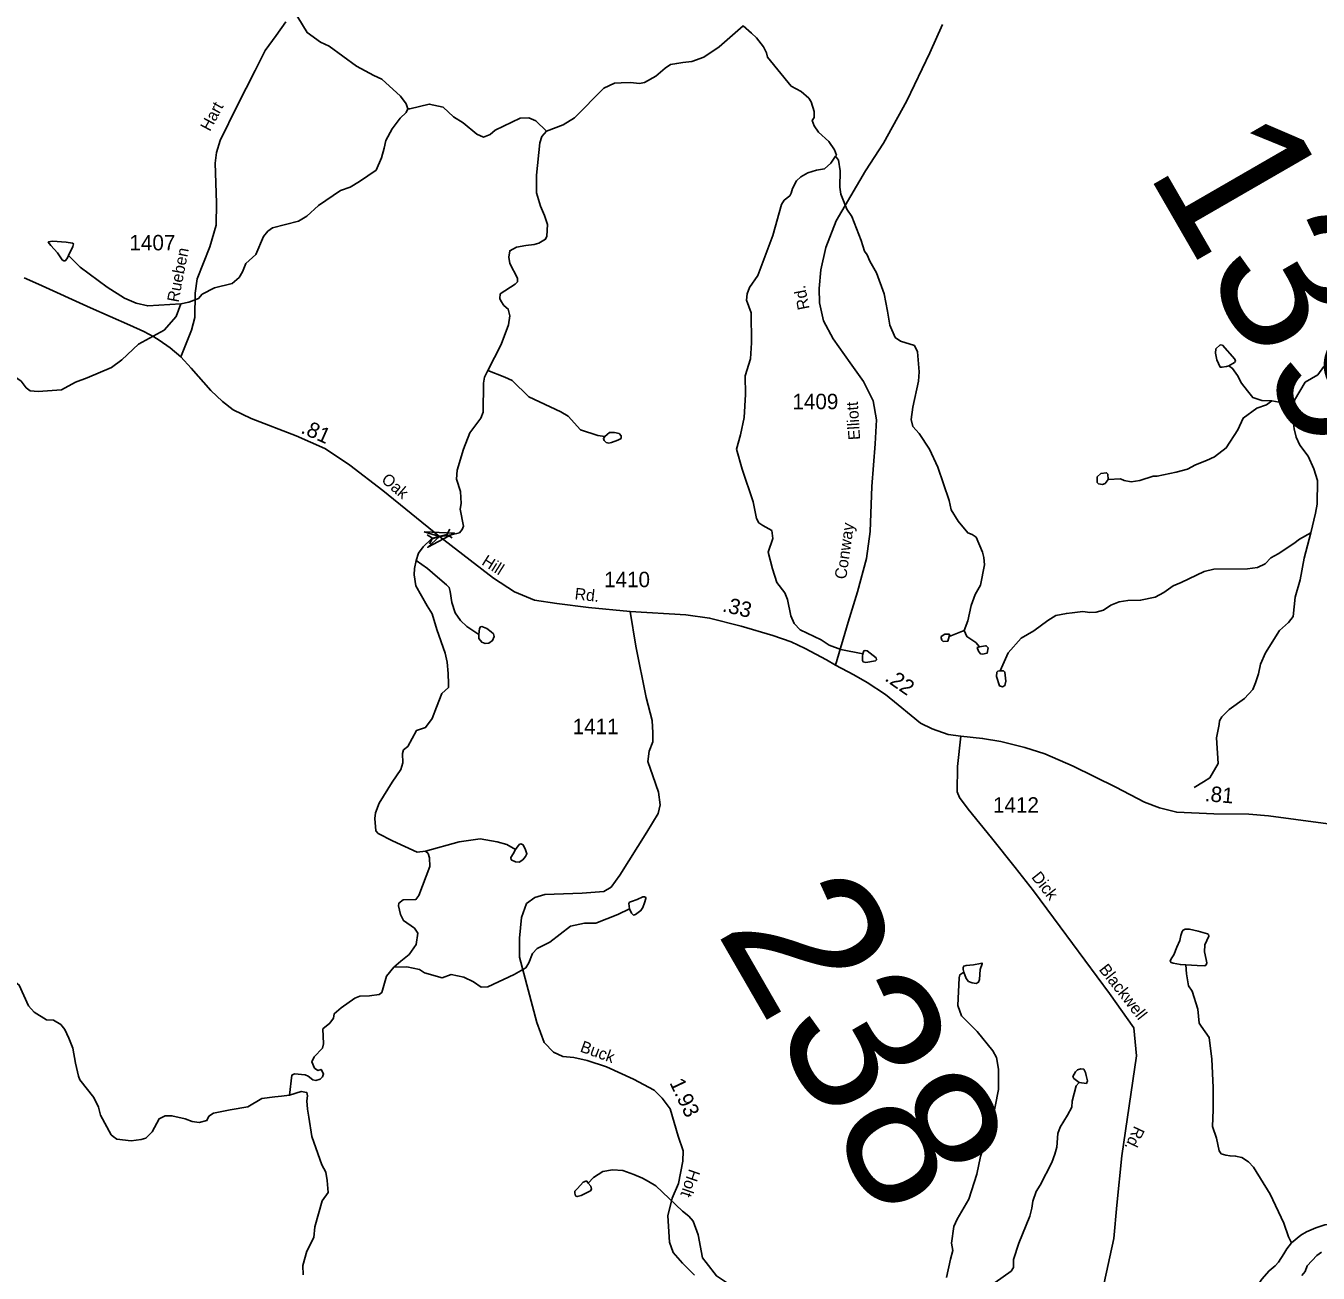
# Model space of a CAD drawing. Extents: x 2056842 to 2160602, y 826753 to 1016856.
# Drawn here: x 2084544 to 2095016, y 987955 to 998061 of the extents above; entities that cross this region are included whole.
import ezdxf

# ---------------------------------------------------------------- set-up
doc = ezdxf.new("R2010")
doc.units = 0
for name, color, linetype in [('Exist Hydrographic Creek Single Shore', 7, 'Continuous'), ('Exist Hydrographic Misc Water Feature', 7, 'Continuous'), ('Exist Road Secondary Mileage Hundredths English Label', 7, 'Continuous'), ('Exist Road Secondary Structure Pipe Attributed CELL', 7, 'Continuous'), ('Exist Road Secondary Structure Pipe CELL', 7, 'Continuous'), ('Exist Road Secondary Structure Standard Bridge Number Label', 7, 'Continuous'), ('Exist Road Secondary Type 41 Attributed', 7, 'Continuous'), ('Exist Road Secondary Type 51 Attributed', 7, 'Continuous'), ('Exist Road Secondary Type 51 Label', 7, 'Continuous'), ('Exist Road Secondary Type 51 Number Label', 7, 'Continuous')]:
    doc.layers.add(name, color=color, linetype=linetype)

msp = doc.modelspace()

# ---------------------------------------------------------------- linework, layer by layer
at = {"layer": 'Exist Hydrographic Creek Single Shore'}
for points in [[(2087639, 997389), (2087625, 997428), (2087581, 997490), (2087428, 997630), (2087363, 997658), (2087224, 997733), (2087002, 997895), (2086932, 997928), (2086825, 998006), (2086747, 998130), (2086687, 998206), (2086643, 998243), (2086616, 998291), (2086586, 998379)], [(2088762, 997208), (2088899, 997258), (2088991, 997316), (2089228, 997557), (2089314, 997597), (2089367, 997600), (2089443, 997601), (2089518, 997594), (2089557, 997603), (2089648, 997654), (2089724, 997717), (2089768, 997747), (2089818, 997756), (2089869, 997763), (2089940, 997772), (2090037, 997808), (2090163, 997890), (2090357, 998061)], [(2090357, 998061), (2090423, 998001), (2090465, 997965), (2090521, 997891), (2090546, 997843), (2090554, 997808), (2090746, 997572), (2090827, 997530), (2090889, 997474), (2090907, 997446), (2090933, 997366), (2090933, 997319), (2090917, 997295), (2090931, 997251), (2090966, 997199), (2091052, 997125), (2091096, 997057), (2091112, 997013), (2091104, 997005)], [(2088762, 997208), (2088677, 997291), (2088619, 997315), (2088551, 997313), (2088346, 997217), (2088306, 997180), (2088254, 997158), (2088198, 997182), (2088087, 997274), (2088009, 997323), (2087927, 997401), (2087813, 997427), (2087655, 997389), (2087639, 997388)], [(2087639, 997388), (2087625, 997360), (2087577, 997314), (2087512, 997226), (2087460, 997132), (2087448, 997070), (2087426, 996992), (2087382, 996892), (2087247, 996799), (2087173, 996753), (2087095, 996727), (2086915, 996604), (2086820, 996518), (2086754, 996478), (2086542, 996425), (2086504, 996397), (2086470, 996355), (2086407, 996207), (2086327, 996136), (2086299, 996068), (2086273, 996022), (2086215, 995974), (2086074, 995938), (2085974, 995887), (2085944, 995851), (2085866, 995821), (2085800, 995809)], [(2088287, 995268), (2088395, 995478), (2088454, 995639), (2088467, 995712), (2088453, 995766), (2088418, 995795), (2088392, 995833), (2088384, 995853), (2088388, 995889), (2088509, 995967), (2088527, 995987), (2088529, 996017), (2088465, 996135), (2088459, 996187), (2088465, 996239), (2088521, 996267), (2088596, 996281), (2088662, 996288), (2088702, 996300), (2088756, 996332), (2088766, 996356), (2088770, 996452), (2088748, 996524), (2088714, 996600), (2088683, 996708), (2088683, 996852), (2088710, 997112), (2088726, 997164), (2088762, 997208)], [(2091104, 997005), (2091067, 996949), (2091015, 996903), (2090951, 996891), (2090881, 996869), (2090823, 996838), (2090789, 996804), (2090757, 996744), (2090745, 996704), (2090735, 996684), (2090690, 996648), (2090668, 996614), (2090598, 996362), (2090475, 996039), (2090408, 995941), (2090388, 995889), (2090384, 995837), (2090422, 995737), (2090423, 995493), (2090415, 995363), (2090372, 995225), (2090376, 995075), (2090365, 994887), (2090335, 994747), (2090304, 994631), (2090348, 994469), (2090439, 994205), (2090464, 994069), (2090485, 994033), (2090516, 994012), (2090590, 993972), (2090598, 993906), (2090560, 993796), (2090595, 993662), (2090629, 993552), (2090695, 993466), (2090716, 993414), (2090742, 993282), (2090770, 993218), (2090818, 993166), (2090988, 993087), (2091053, 993043), (2091147, 993009), (2091326, 992974)], [(2085800, 995809), (2085532, 995792), (2085438, 995814), (2085344, 995855), (2085202, 995943), (2084985, 996106), (2084890, 996201)], [(2085800, 995809), (2085762, 995707), (2085664, 995594), (2085457, 995482), (2085323, 995355), (2085238, 995293), (2085042, 995208), (2084946, 995174), (2084832, 995112), (2084644, 995099), (2084580, 995103), (2084548, 995129), (2084506, 995183), (2084257, 995354), (2084179, 995398), (2084089, 995429), (2084001, 995433), (2083919, 995491), (2083871, 995513), (2083812, 995554), (2083757, 995580), (2083707, 995622), (2083641, 995696), (2083556, 995744)], [(2087707, 993728), (2087727, 993789), (2087764, 993841), (2087830, 993903), (2087897, 993924), (2087946, 993929), (2087992, 993936), (2088058, 993952), (2088081, 993980), (2088092, 994006), (2088063, 994144), (2088073, 994192), (2088065, 994288), (2088034, 994388), (2088038, 994460), (2088092, 994630), (2088143, 994764), (2088231, 994882), (2088251, 994930), (2088254, 995166), (2088262, 995214), (2088287, 995268)], [(2094824, 995029), (2094911, 995173), (2095013, 995234), (2095062, 995302)], [(2094640, 995024), (2094598, 994990), (2094519, 994962), (2094409, 994883), (2094366, 994787), (2094271, 994641), (2094175, 994570), (2094110, 994538), (2094022, 994504), (2093956, 994470), (2093866, 994444), (2093712, 994413), (2093680, 994413), (2093570, 994377), (2093502, 994367), (2093443, 994376), (2093414, 994390), (2093314, 994384)], [(2094824, 995029), (2094750, 995012), (2094699, 995012), (2094640, 995024)], [(2094956, 993953), (2094993, 994113), (2095007, 994185), (2095010, 994377), (2094982, 994473), (2094934, 994575), (2094867, 994663), (2094837, 994729), (2094821, 994797), (2094811, 994881), (2094824, 995029)], [(2092439, 992835), (2092503, 992981), (2092608, 993099), (2092713, 993160), (2092825, 993243), (2092891, 993284), (2092976, 993301), (2093022, 993306), (2093110, 993315), (2093166, 993308), (2093218, 993311), (2093276, 993328), (2093336, 993368), (2093403, 993394), (2093474, 993405), (2093577, 993407), (2093695, 993433), (2093765, 993470), (2093841, 993524), (2093905, 993550), (2094093, 993641), (2094171, 993659), (2094443, 993662), (2094525, 993672), (2094587, 993702), (2094632, 993750), (2094692, 993782), (2094820, 993866), (2094864, 993903), (2094956, 993953)], [(2094956, 993953), (2094902, 993748), (2094871, 993572), (2094829, 993431), (2094812, 993275), (2094776, 993228), (2094702, 993162), (2094589, 992982), (2094549, 992888), (2094533, 992812), (2094509, 992738), (2094486, 992684), (2094418, 992610), (2094294, 992523), (2094236, 992463), (2094216, 992431), (2094215, 992399), (2094191, 992293), (2094206, 992083), (2094138, 991969), (2094088, 991935), (2094010, 991890)], [(2087784, 991375), (2087714, 991366), (2087515, 991458), (2087399, 991518), (2087381, 991540), (2087371, 991638), (2087377, 991684), (2087406, 991762), (2087512, 991934), (2087583, 992036), (2087599, 992089), (2087597, 992165), (2087605, 992194), (2087639, 992222), (2087711, 992353), (2087783, 992377), (2087838, 992450), (2087872, 992541), (2087916, 992651), (2087968, 992701), (2087969, 992731), (2087966, 992814), (2087958, 992905), (2087952, 992930), (2087941, 992977), (2087874, 993171), (2087838, 993297), (2087796, 993363), (2087704, 993523), (2087691, 993614), (2087694, 993665), (2087707, 993728)], [(2087526, 990434), (2087583, 990482), (2087650, 990538), (2087706, 990617), (2087720, 990711), (2087693, 990749), (2087604, 990812), (2087579, 990862), (2087565, 990932), (2087567, 990952), (2087601, 990979), (2087705, 990983), (2087729, 991015), (2087818, 991251), (2087816, 991321), (2087804, 991355), (2087784, 991375)], [(2087527, 990434), (2087631, 990437), (2087735, 990415), (2087775, 990389), (2087917, 990347), (2087991, 990374), (2088093, 990352), (2088173, 990316), (2088233, 990272), (2088289, 990275), (2088501, 990375), (2088595, 990428), (2088621, 990468), (2088650, 990546), (2088688, 990586), (2088790, 990638), (2088958, 990767), (2089072, 990791), (2089164, 990791), (2089341, 990862), (2089435, 990908)], [(2086680, 989398), (2086699, 989559), (2086721, 989569), (2086807, 989562), (2086831, 989552), (2086870, 989522), (2086893, 989516), (2086929, 989526), (2086947, 989546), (2086957, 989570), (2086937, 989606), (2086909, 989598), (2086883, 989616), (2086863, 989666), (2086881, 989708), (2086947, 989778), (2086957, 989814), (2086952, 989934), (2087008, 989981), (2087038, 990021), (2087044, 990057), (2087100, 990105), (2087211, 990184), (2087252, 990200), (2087329, 990203), (2087408, 990214), (2087429, 990230), (2087467, 990360), (2087526, 990434)], [(2092005, 987920), (2092036, 988068), (2092056, 988138), (2092046, 988198), (2092065, 988332), (2092091, 988392), (2092186, 988555), (2092250, 988757), (2092281, 988901), (2092371, 989167), (2092426, 989443), (2092425, 989607), (2092409, 989703), (2092381, 989755), (2092254, 989913), (2092126, 990041), (2092096, 990123), (2092106, 990348), (2092113, 990373), (2092146, 990395)], [(2094801, 988200), (2094776, 988249), (2094739, 988361), (2094628, 988594), (2094492, 988815), (2094451, 988858), (2094398, 988892), (2094347, 988903), (2094302, 988905), (2094269, 988911), (2094231, 988922), (2094213, 988945), (2094192, 989048), (2094160, 989144), (2094166, 989279), (2094166, 989459), (2094155, 989689), (2094132, 989865), (2094069, 989955), (2094052, 989980), (2094042, 990094), (2093995, 990240), (2093965, 990282), (2093948, 990380), (2093944, 990452)], [(2092209, 987692), (2092270, 987716), (2092331, 987760), (2092400, 987879), (2092528, 987971), (2092548, 988002), (2092548, 988065), (2092590, 988198), (2092679, 988418), (2092697, 988482), (2092705, 988538), (2092730, 988618), (2092764, 988668), (2092858, 988851), (2092883, 988919), (2092899, 988977), (2092907, 989087), (2092925, 989139), (2092986, 989235), (2093020, 989301), (2093022, 989349), (2093056, 989473), (2093078, 989501)], [(2085251, 989063), (2085283, 989041), (2085399, 989027), (2085479, 989038), (2085517, 989050), (2085569, 989100), (2085626, 989206), (2085672, 989230), (2085728, 989230), (2085835, 989205), (2085891, 989185), (2085948, 989177), (2086012, 989193), (2086026, 989227), (2086064, 989251), (2086200, 989278), (2086344, 989303), (2086456, 989369), (2086561, 989383), (2086617, 989389), (2086680, 989398)], [(2086680, 989398), (2086776, 989428), (2086820, 989420), (2086826, 989392), (2086822, 989352), (2086826, 989284), (2086838, 989220), (2086861, 989062), (2086942, 988834), (2086974, 988773), (2086986, 988705), (2086994, 988609), (2086945, 988542), (2086887, 988330), (2086878, 988244), (2086822, 988132), (2086788, 988018), (2086792, 987942)], [(2090662, 987696), (2090579, 987760), (2090497, 987782), (2090364, 987816), (2090229, 987875), (2090140, 987933), (2090056, 988042), (2090028, 988080), (2089992, 988266), (2089951, 988376), (2089917, 988416), (2089865, 988456), (2089648, 988663), (2089591, 988697), (2089541, 988724), (2089470, 988754), (2089381, 988786), (2089297, 988792), (2089220, 988780), (2089144, 988731), (2089100, 988685)], [(2095453, 988029), (2095482, 988072), (2095497, 988112), (2095498, 988153), (2095471, 988212), (2095406, 988274), (2095335, 988305), (2095241, 988332), (2095182, 988338), (2095102, 988350), (2095071, 988347), (2094997, 988321), (2094922, 988291), (2094875, 988262), (2094801, 988200)], [(2094801, 988200), (2094761, 988152), (2094737, 988111), (2094694, 988044), (2094668, 988015), (2094618, 987975), (2094559, 987906), (2094468, 987765), (2094371, 987644), (2094331, 987588), (2094318, 987543)], [(2094883, 987935), (2094910, 987969), (2094928, 988014), (2095004, 988097), (2095044, 988124)]]:
    msp.add_lwpolyline(points, dxfattribs=at)
at = {"layer": 'Exist Hydrographic Misc Water Feature'}
for p, q in [((2092148, 993163), (2092026, 993112)), ((2092319, 993037), (2092271, 993029))]:
    msp.add_line(p, q, dxfattribs=at)
for points in [[(2091104, 997005), (2091128, 996973), (2091143, 996885), (2091141, 996753), (2091149, 996697), (2091198, 996575), (2091236, 996516), (2091312, 996322), (2091341, 996234), (2091361, 996206), (2091383, 996154), (2091437, 996060), (2091500, 995890), (2091526, 995748), (2091544, 995637), (2091589, 995536), (2091631, 995507), (2091745, 995471), (2091769, 995421), (2091784, 995257), (2091778, 995183), (2091732, 994971), (2091719, 994871), (2091731, 994815), (2091783, 994757), (2091867, 994632), (2091934, 994486), (2092025, 994216), (2092043, 994140), (2092099, 994048), (2092177, 993954), (2092212, 993941), (2092244, 993917), (2092296, 993797), (2092308, 993753), (2092313, 993695), (2092279, 993529), (2092237, 993453), (2092203, 993364), (2092178, 993241), (2092148, 993162)], [(2084890, 996201), (2084926, 996274), (2084930, 996295), (2084923, 996301), (2084872, 996309), (2084761, 996315), (2084728, 996312), (2084726, 996307), (2084747, 996281), (2084801, 996222), (2084839, 996165), (2084852, 996156), (2084864, 996157), (2084880, 996177), (2084890, 996201)], [(2094291, 995307), (2094337, 995332), (2094345, 995344), (2094342, 995361), (2094240, 995473), (2094223, 995476), (2094186, 995444), (2094184, 995410), (2094196, 995356), (2094223, 995295), (2094237, 995295), (2094272, 995300), (2094291, 995307)], [(2094640, 995024), (2094560, 995026), (2094486, 995051), (2094442, 995105), (2094396, 995166), (2094362, 995227), (2094323, 995285), (2094291, 995307)], [(2088288, 995269), (2088426, 995215), (2088484, 995187), (2088621, 995056), (2088879, 994934), (2088939, 994899), (2089039, 994789), (2089179, 994741), (2089235, 994733)], [(2089235, 994733), (2089225, 994717), (2089230, 994702), (2089248, 994686), (2089268, 994680), (2089290, 994686)], [(2089315, 994766), (2089273, 994766), (2089235, 994733)], [(2089290, 994686), (2089341, 994704), (2089369, 994718), (2089369, 994740), (2089351, 994758), (2089315, 994766)], [(2093254, 994434), (2093226, 994406), (2093226, 994362), (2093236, 994350)], [(2093236, 994350), (2093269, 994344), (2093289, 994352), (2093314, 994384)], [(2093314, 994384), (2093312, 994428), (2093302, 994440), (2093254, 994434)], [(2087707, 993728), (2087799, 993664), (2087880, 993593), (2087953, 993533), (2087974, 993511), (2087983, 993479), (2087996, 993390), (2088024, 993306), (2088067, 993244), (2088117, 993193), (2088215, 993130)], [(2088215, 993130), (2088221, 993179), (2088229, 993192), (2088240, 993193), (2088279, 993179), (2088315, 993152), (2088335, 993134), (2088339, 993114), (2088326, 993080), (2088295, 993060), (2088267, 993057), (2088238, 993067), (2088214, 993097), (2088215, 993130)], [(2092026, 993112), (2092028, 993132), (2091992, 993132), (2091962, 993112), (2091960, 993102)], [(2091978, 993072), (2092016, 993076), (2092026, 993112)], [(2092148, 993163), (2092170, 993113), (2092241, 993065), (2092271, 993029)], [(2091326, 992974), (2091335, 992998), (2091344, 993001), (2091361, 992997), (2091434, 992940), (2091437, 992925), (2091429, 992915), (2091350, 992904), (2091330, 992907), (2091325, 992919), (2091324, 992952), (2091326, 992974)], [(2091960, 993102), (2091966, 993084), (2091978, 993072)], [(2092271, 993029), (2092253, 993023), (2092263, 992995), (2092279, 992973), (2092295, 992969)], [(2092295, 992969), (2092335, 992979), (2092341, 993021), (2092327, 993039), (2092319, 993037)], [(2092439, 992835), (2092420, 992832), (2092413, 992823), (2092410, 992789), (2092435, 992713), (2092459, 992706), (2092478, 992715), (2092486, 992752), (2092478, 992825), (2092466, 992835), (2092439, 992835)], [(2087784, 991375), (2088056, 991450), (2088225, 991474), (2088364, 991449), (2088442, 991429), (2088511, 991387)], [(2088511, 991387), (2088543, 991428), (2088555, 991433), (2088573, 991425), (2088593, 991384), (2088605, 991353), (2088594, 991331), (2088571, 991303), (2088541, 991286), (2088511, 991288), (2088478, 991305), (2088474, 991323), (2088493, 991353), (2088511, 991387)], [(2089435, 990908), (2089430, 990950), (2089436, 990960), (2089451, 990967), (2089497, 990982), (2089543, 991003), (2089558, 991005), (2089567, 991000), (2089568, 990991), (2089558, 990955), (2089543, 990917), (2089528, 990892), (2089485, 990860), (2089468, 990856), (2089451, 990871), (2089435, 990908)], [(2093944, 990452), (2094035, 990449), (2094097, 990445), (2094108, 990452), (2094115, 990469), (2094109, 990497), (2094094, 990559), (2094098, 990615), (2094129, 990685), (2094127, 990698), (2094120, 990703), (2094043, 990725), (2093974, 990741), (2093938, 990742), (2093922, 990734), (2093914, 990724), (2093904, 990690), (2093896, 990649), (2093872, 990597), (2093846, 990535), (2093824, 990502), (2093818, 990482), (2093824, 990471), (2093841, 990467), (2093900, 990455), (2093944, 990452)], [(2084015, 990257), (2084137, 990303), (2084191, 990354), (2084235, 990388), (2084263, 990391), (2084345, 990356), (2084464, 990311), (2084491, 990289), (2084567, 990121), (2084612, 990069), (2084712, 990007), (2084768, 990005), (2084827, 989969), (2084861, 989928), (2084894, 989859), (2084926, 989777), (2084947, 989656), (2084972, 989552), (2084983, 989522), (2085096, 989379), (2085134, 989301), (2085148, 989235), (2085235, 989077), (2085251, 989063)], [(2092146, 990395), (2092165, 990343), (2092183, 990319), (2092211, 990306), (2092244, 990303), (2092264, 990312), (2092271, 990333), (2092276, 990414), (2092294, 990460), (2092293, 990467), (2092281, 990465), (2092224, 990454), (2092163, 990449), (2092145, 990443), (2092139, 990432), (2092139, 990416), (2092146, 990395)], [(2093049, 989585), (2093027, 989549), (2093036, 989533), (2093078, 989501)], [(2093137, 989556), (2093131, 989580), (2093117, 989608), (2093093, 989611), (2093065, 989603), (2093049, 989585)], [(2093078, 989501), (2093138, 989492), (2093147, 989514), (2093137, 989556)], [(2089100, 988685), (2089091, 988700), (2089081, 988700), (2089061, 988691), (2089015, 988641), (2088994, 988620), (2088992, 988602), (2088998, 988582), (2089012, 988576), (2089045, 988585), (2089119, 988621), (2089127, 988636), (2089122, 988659), (2089100, 988685)]]:
    msp.add_lwpolyline(points, dxfattribs=at)
at = {"layer": 'Exist Road Secondary Structure Pipe Attributed CELL'}
msp.add_lwpolyline([(2087773, 993960), (2088016, 993951), (2087801, 993837), (2087897, 993924)], close=True, dxfattribs=at)
at = {"layer": 'Exist Road Secondary Structure Pipe CELL'}
for p, q in [((2087981, 993983), (2087956, 993939)), ((2087796, 993936), (2087839, 993909)), ((2087814, 993864), (2087839, 993909)), ((2087839, 993909), (2087956, 993939)), ((2087999, 993912), (2087956, 993939))]:
    msp.add_line(p, q, dxfattribs=at)
at = {"layer": 'Exist Road Secondary Type 41 Attributed'}
for points in [[(2086650, 998093), (2086573, 997982), (2086484, 997860), (2086403, 997698), (2086256, 997413), (2086120, 997132), (2086088, 997034), (2086079, 996948), (2086089, 996627), (2086087, 996445), (2086035, 996270), (2085932, 996010), (2085916, 995894), (2085914, 995697), (2085888, 995594), (2085801, 995378)], [(2091972, 998071), (2091870, 997842), (2091683, 997453), (2091495, 997110), (2091347, 996885), (2091110, 996482), (2091026, 996264), (2090986, 996083), (2090972, 995933), (2090975, 995816), (2091007, 995670), (2091087, 995525), (2091225, 995330), (2091332, 995178), (2091410, 995024), (2091437, 994868), (2091426, 994673), (2091400, 994329), (2091386, 993963), (2091355, 993744), (2091283, 993476), (2091208, 993229), (2091106, 992882)]]:
    msp.add_lwpolyline(points, dxfattribs=at)
at = {"layer": 'Exist Road Secondary Type 51 Attributed'}
for points in [[(2084532, 996020), (2084646, 995968), (2085069, 995777), (2085387, 995637), (2085501, 995584), (2085581, 995541), (2085625, 995513), (2085714, 995451), (2085801, 995378)], [(2085801, 995378), (2085885, 995288), (2086043, 995106), (2086137, 995017), (2086223, 994949), (2086371, 994880), (2086734, 994740), (2086967, 994637), (2087062, 994575), (2087170, 994502), (2087436, 994296), (2087897, 993924), (2088335, 993586), (2088503, 993475), (2088667, 993409), (2088846, 993380), (2089103, 993349), (2089441, 993317)], [(2089963, 987940), (2089866, 988036), (2089789, 988123), (2089760, 988207), (2089746, 988420), (2089782, 988563), (2089832, 988682), (2089869, 988862), (2089871, 988946), (2089830, 989064), (2089764, 989287), (2089701, 989374), (2089635, 989437), (2089467, 989526), (2089250, 989627), (2089094, 989679), (2088985, 989702), (2088896, 989711), (2088821, 989745), (2088744, 989825), (2088685, 989986), (2088545, 990515), (2088545, 990668), (2088561, 990836), (2088602, 990949), (2088670, 990999), (2088749, 991022), (2089051, 991033), (2089227, 991048), (2089286, 991082), (2089357, 991180), (2089577, 991527), (2089669, 991678), (2089683, 991750), (2089672, 991852), (2089626, 991984), (2089583, 992100), (2089595, 992184), (2089626, 992259), (2089626, 992332), (2089620, 992432), (2089570, 992618), (2089488, 993036), (2089441, 993317)], [(2089441, 993317), (2089891, 993288), (2090084, 993263), (2090341, 993197), (2090597, 993122), (2090745, 993070), (2090860, 993017), (2091031, 992923), (2091106, 992882)], [(2091106, 992882), (2091253, 992803), (2091361, 992741), (2091510, 992644), (2091613, 992560), (2091717, 992474), (2091795, 992412), (2091887, 992366), (2092018, 992319), (2092120, 992307)], [(2092120, 992307), (2092094, 992059), (2092092, 991854), (2092109, 991808), (2092179, 991715), (2092370, 991483), (2092562, 991241), (2092710, 991053), (2092925, 990760), (2093326, 990221), (2093522, 989943), (2093544, 989715), (2093425, 988906), (2093385, 988506), (2093360, 988236), (2093190, 987455)], [(2092120, 992307), (2092297, 992288), (2092444, 992263), (2092639, 992213), (2092802, 992164), (2093030, 992062), (2093376, 991893), (2093610, 991770), (2093730, 991724), (2093870, 991690), (2094171, 991677), (2094455, 991674), (2094614, 991660), (2095056, 991602), (2095352, 991564), (2095570, 991564), (2095705, 991591), (2095842, 991636), (2096052, 991754), (2096176, 991880)]]:
    msp.add_lwpolyline(points, dxfattribs=at)

# ---------------------------------------------------------------- texts
at = {"layer": 'Exist Road Secondary Mileage Hundredths English Label'}
for s, rotation, p in [('.81', 336.0907, (2086765, 994765)), ('.33', 346.1652, (2090182, 993318)), ('.22', 325.3527, (2091497, 992761)), ('.81', 355.1272, (2094094, 991780)), ('1.93', 295.2991, (2089757, 989499))]:
    msp.add_text(s, height=125, rotation=rotation, dxfattribs=at).set_placement(p)
at = {"layer": 'Exist Road Secondary Structure Standard Bridge Number Label'}
for s, p in [('139', (2093620, 996888)), ('238', (2090132, 990729))]:
    msp.add_text(s, height=1230.3, rotation=300, dxfattribs=at).set_placement(p)
at = {"layer": 'Exist Road Secondary Type 51 Label'}
for s, rotation, p in [('Hart', 61.9359, (2086036, 997200)), ('Rueben', 79.0422, (2085781, 995816)), ('Rd.', 101.1381, (2090895, 995770)), ('Elliott', 93.5275, (2091305, 994708)), ('Oak', 319.5525, (2087418, 994373)), ('Conway', 81.9537, (2091191, 993573)), ('Hill', 327.7573, (2088231, 993700)), ('Rd.', 353.397, (2088988, 993415)), ('Dick', 308.4702, (2092688, 991162)), ('Blackwell', 308.2571, (2093235, 990414)), ('Buck', 340.1454, (2089029, 989752)), ('Rd.', 244.8668, (2093528, 989154)), ('Holt', 251.2398, (2089920, 988805))]:
    msp.add_text(s, height=95, rotation=rotation, dxfattribs=at).set_placement(p)
at = {"layer": 'Exist Road Secondary Type 51 Number Label'}
for s, p in [('1407', (2085384, 996242)), ('1409', (2090756, 994955)), ('1410', (2089230, 993513)), ('1411', (2088975, 992322)), ('1412', (2092381, 991686))]:
    msp.add_text(s, height=125, dxfattribs=at).set_placement(p)

doc.saveas('drawing.dxf')
